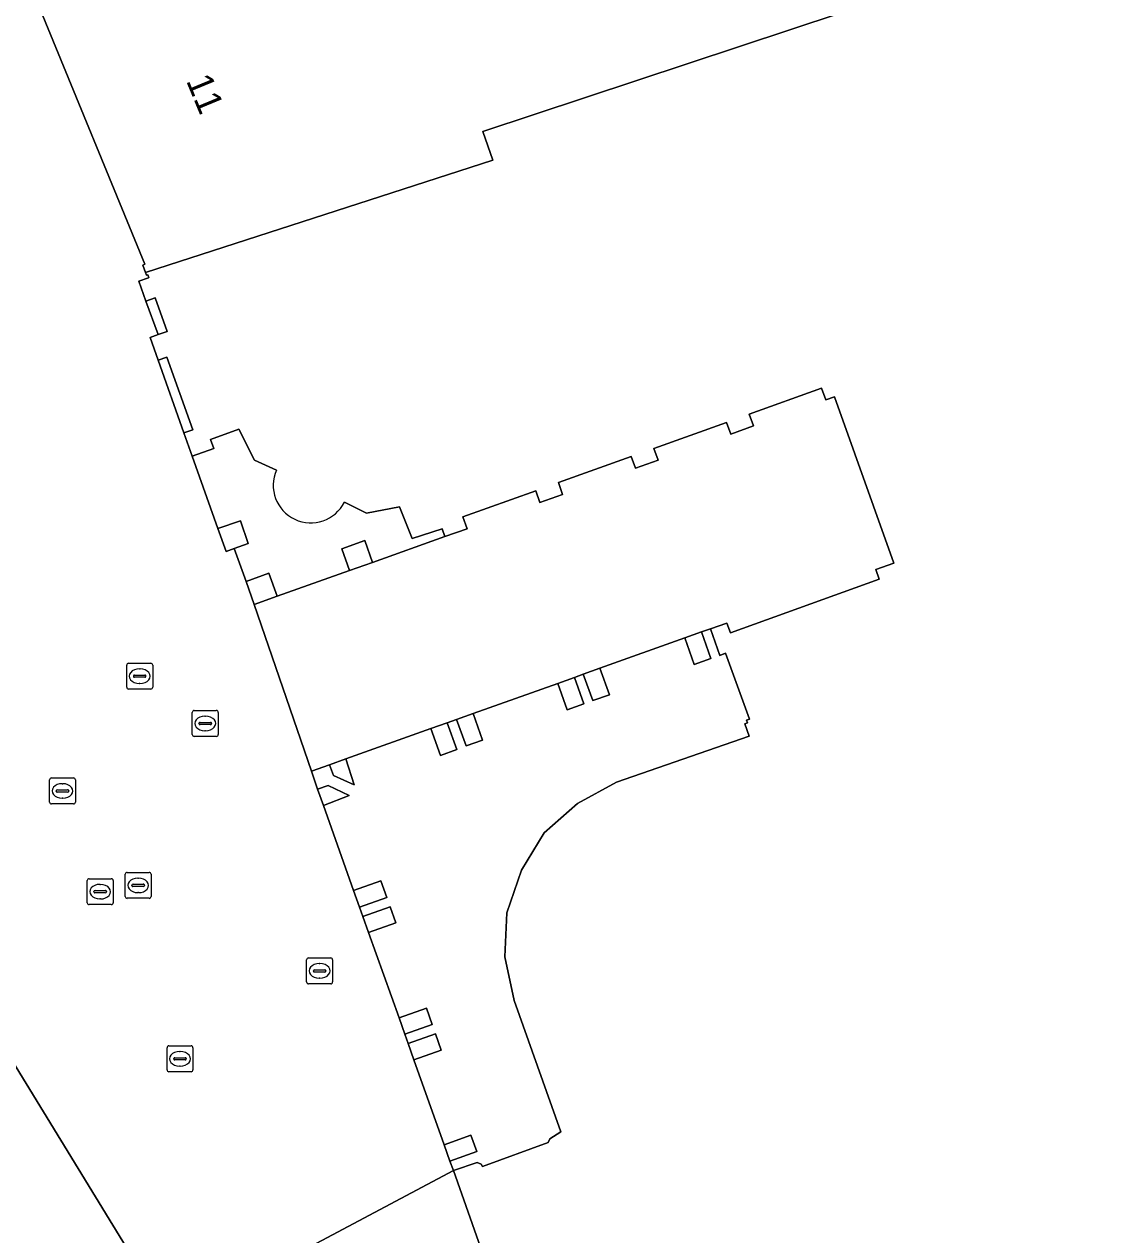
# Model space of a CAD drawing. Extents: x 161087 to 161926, y 382572 to 383873.
# Drawn here: x 161375.73 to 161417.11, y 383301.6 to 383348.25 of the extents above; entities that cross this region are included whole.
import ezdxf

# ---------------------------------------------------------------- set-up
doc = ezdxf.new("R2010")
doc.units = 0
for name, color, linetype in [('IMGEO_Brandkraan', 7, 'Continuous'), ('IMGEO_Kolk', 7, 'Continuous'), ('IMGEO_Pand', 7, 'Continuous'), ('IMGEO_Pand_nummerreeks', 7, 'Continuous'), ('IMGEO_Pand_overbouw', 7, 'Continuous'), ('IMGEO_Rioolput', 7, 'Continuous'), ('IMGEO_Voetgangersgebied_open', 7, 'Continuous'), ('IMGEO_Voetpad_open', 7, 'Continuous')]:
    doc.layers.add(name, color=color, linetype=linetype)

msp = doc.modelspace()

# ---------------------------------------------------------------- linework, layer by layer
at = {"layer": 'IMGEO_Brandkraan'}
for p, q in [((161379.755, 383323.627), (161380.607, 383323.627)), ((161379.68, 383322.701), (161379.68, 383323.553)), ((161379.982, 383323.17), (161380.38, 383323.17)), ((161380.168, 383323.407), (161380.193, 383323.407)), ((161380.681, 383323.553), (161380.681, 383322.701)), ((161379.939, 383323.121), (161379.939, 383323.133)), ((161380.377, 383323.084), (161379.979, 383323.084)), ((161380.191, 383322.847), (161380.166, 383322.847)), ((161380.423, 383323.133), (161380.423, 383323.121)), ((161380.607, 383322.627), (161379.755, 383322.627))]:
    msp.add_line(p, q, dxfattribs=at)
for points in [[(161379.755, 383323.627), (161380.607, 383323.627)], [(161379.68, 383322.701), (161379.68, 383323.553)], [(161380.681, 383323.553), (161380.681, 383322.701)], [(161380.607, 383322.627), (161379.755, 383322.627)]]:
    msp.add_lwpolyline(points, dxfattribs=at)
for centre, radius, start, end in [((161379.757, 383323.551), 0.0765, 91.552, 178.448), ((161379.757, 383323.551), 0.0765, 91.552, 178.448), ((161380.605, 383323.551), 0.0765, 1.552, 88.448), ((161380.605, 383323.551), 0.0765, 1.552, 88.448), ((161379.979, 383323.13), 0.0403, 85.8775, 175.7526), ((161380.384, 383323.132), 0.0386, 1.7309, 96.639), ((161379.757, 383322.703), 0.0765, 181.552, 268.448), ((161379.757, 383322.703), 0.0765, 181.552, 268.448), ((161379.976, 383323.12), 0.0366, 178.938, 274.7102), ((161380.38, 383323.127), 0.043, 264.8664, 352.4533), ((161380.605, 383322.703), 0.0765, 271.552, 358.448), ((161380.605, 383322.703), 0.0765, 271.552, 358.448)]:
    msp.add_arc(centre, radius, start, end, dxfattribs=at)
for centre, major_axis, ratio, start_param, end_param in [((161380.167, 383323.127), (-0.387, 0.002), 0.722429, 4.712389, 7.853982), ((161380.192, 383323.127), (-0.39, 0.002), 0.717154, 1.570796, 4.712389)]:
    msp.add_ellipse(centre, major_axis=major_axis, ratio=ratio, start_param=start_param, end_param=end_param, dxfattribs=at)
at = {"layer": 'IMGEO_Kolk'}
for p, q in [((161382.282, 383321.804), (161383.134, 383321.804)), ((161382.207, 383320.878), (161382.207, 383321.73)), ((161382.466, 383321.298), (161382.466, 383321.31)), ((161382.509, 383321.347), (161382.907, 383321.347)), ((161382.695, 383321.584), (161382.72, 383321.584)), ((161382.95, 383321.31), (161382.95, 383321.298)), ((161383.208, 383321.73), (161383.208, 383320.878)), ((161382.904, 383321.261), (161382.506, 383321.261)), ((161382.718, 383321.024), (161382.693, 383321.024)), ((161383.134, 383320.804), (161382.282, 383320.804)), ((161386.615, 383311.342), (161386.615, 383312.194)), ((161386.69, 383312.268), (161387.542, 383312.268)), ((161387.103, 383312.048), (161387.128, 383312.048)), ((161387.616, 383312.194), (161387.616, 383311.342)), ((161386.874, 383311.762), (161386.874, 383311.774)), ((161387.312, 383311.725), (161386.914, 383311.725)), ((161386.917, 383311.811), (161387.315, 383311.811)), ((161387.358, 383311.774), (161387.358, 383311.762)), ((161387.542, 383311.268), (161386.69, 383311.268)), ((161387.126, 383311.488), (161387.101, 383311.488)), ((161381.233, 383307.954), (161381.233, 383308.806)), ((161381.308, 383308.88), (161382.16, 383308.88)), ((161382.234, 383308.806), (161382.234, 383307.954)), ((161381.492, 383308.374), (161381.492, 383308.386)), ((161381.93, 383308.337), (161381.532, 383308.337)), ((161381.535, 383308.423), (161381.933, 383308.423)), ((161381.721, 383308.66), (161381.746, 383308.66)), ((161381.976, 383308.386), (161381.976, 383308.374)), ((161382.16, 383307.88), (161381.308, 383307.88)), ((161381.744, 383308.1), (161381.719, 383308.1))]:
    msp.add_line(p, q, dxfattribs=at)
for points in [[(161382.282, 383321.804), (161383.134, 383321.804)], [(161382.207, 383320.878), (161382.207, 383321.73)], [(161383.208, 383321.73), (161383.208, 383320.878)], [(161383.134, 383320.804), (161382.282, 383320.804)], [(161386.615, 383311.342), (161386.615, 383312.194)], [(161386.69, 383312.268), (161387.542, 383312.268)], [(161387.616, 383312.194), (161387.616, 383311.342)], [(161387.542, 383311.268), (161386.69, 383311.268)], [(161381.233, 383307.954), (161381.233, 383308.806)], [(161381.308, 383308.88), (161382.16, 383308.88)], [(161382.234, 383308.806), (161382.234, 383307.954)], [(161382.16, 383307.88), (161381.308, 383307.88)]]:
    msp.add_lwpolyline(points, dxfattribs=at)
for centre, radius, start, end in [((161382.284, 383321.728), 0.0765, 91.552, 178.448), ((161382.284, 383321.728), 0.0765, 91.552, 178.448), ((161383.132, 383321.728), 0.0765, 1.552, 88.448), ((161383.132, 383321.728), 0.0765, 1.552, 88.448), ((161382.506, 383321.307), 0.0403, 85.8775, 175.7526), ((161382.503, 383321.297), 0.0366, 178.938, 274.7102), ((161382.907, 383321.304), 0.043, 264.8664, 352.4533), ((161382.911, 383321.309), 0.0386, 1.7309, 96.639), ((161382.284, 383320.88), 0.0765, 181.552, 268.448), ((161382.284, 383320.88), 0.0765, 181.552, 268.448), ((161383.132, 383320.88), 0.0765, 271.552, 358.448), ((161383.132, 383320.88), 0.0765, 271.552, 358.448), ((161386.692, 383312.192), 0.0765, 91.552, 178.448), ((161386.692, 383312.192), 0.0765, 91.552, 178.448), ((161387.54, 383312.192), 0.0765, 1.552, 88.448), ((161387.54, 383312.192), 0.0765, 1.552, 88.448), ((161386.914, 383311.771), 0.0403, 85.8775, 175.7526), ((161386.911, 383311.761), 0.0366, 178.938, 274.7102), ((161387.315, 383311.768), 0.043, 264.8664, 352.4533), ((161387.319, 383311.773), 0.0386, 1.7309, 96.639), ((161386.692, 383311.344), 0.0765, 181.552, 268.448), ((161386.692, 383311.344), 0.0765, 181.552, 268.448), ((161387.54, 383311.344), 0.0765, 271.552, 358.448), ((161387.54, 383311.344), 0.0765, 271.552, 358.448), ((161381.31, 383308.804), 0.0765, 91.552, 178.448), ((161381.31, 383308.804), 0.0765, 91.552, 178.448), ((161382.158, 383308.804), 0.0765, 1.552, 88.448), ((161382.158, 383308.804), 0.0765, 1.552, 88.448), ((161381.532, 383308.383), 0.0403, 85.8775, 175.7526), ((161381.529, 383308.373), 0.0366, 178.938, 274.7102), ((161381.933, 383308.38), 0.043, 264.8664, 352.4533), ((161381.937, 383308.385), 0.0386, 1.7309, 96.639), ((161381.31, 383307.956), 0.0765, 181.552, 268.448), ((161381.31, 383307.956), 0.0765, 181.552, 268.448), ((161382.158, 383307.956), 0.0765, 271.552, 358.448), ((161382.158, 383307.956), 0.0765, 271.552, 358.448)]:
    msp.add_arc(centre, radius, start, end, dxfattribs=at)
for centre, major_axis, ratio, start_param, end_param in [((161382.694, 383321.304), (-0.387, 0.002), 0.722429, 4.712389, 7.853982), ((161382.719, 383321.304), (-0.39, 0.002), 0.717154, 1.570796, 4.712389), ((161387.102, 383311.768), (-0.387, 0.002), 0.722429, 4.712389, 7.853982), ((161387.127, 383311.768), (-0.39, 0.002), 0.717154, 1.570796, 4.712389), ((161381.72, 383308.38), (-0.387, 0.002), 0.722429, 4.712389, 7.853982), ((161381.745, 383308.38), (-0.39, 0.002), 0.717154, 1.570796, 4.712389)]:
    msp.add_ellipse(centre, major_axis=major_axis, ratio=ratio, start_param=start_param, end_param=end_param, dxfattribs=at)
at = {"layer": 'IMGEO_Pand'}
for points in [[(161417.109, 383351.978), (161413.676, 383361.576), (161394.815, 383355.062), (161390.874, 383353.701), (161390.638, 383354.307), (161390.482, 383354.706), (161380.663, 383350.87), (161376.155, 383349.109), (161376.126, 383349.098), (161376.267, 383348.76), (161376.357, 383348.794), (161380.373, 383339), (161380.298, 383338.969), (161380.404, 383338.689), (161393.792, 383343.014), (161393.401, 383344.117)], [(161384.071, 383329.109), (161383.198, 383328.82), (161383.513, 383327.935), (161383.819, 383328.044), (161384.359, 383328.236)], [(161388.86, 383328.351), (161387.974, 383328.037), (161388.273, 383327.197), (161389.157, 383327.512)], [(161385.164, 383327.094), (161384.279, 383326.775), (161384.594, 383325.891), (161385.483, 383326.208)], [(161401.829, 383324.834), (161401.192, 383324.607), (161401.557, 383323.582), (161402.194, 383323.809)], [(161397.919, 383323.435), (161397.279, 383323.206), (161397.643, 383322.184), (161398.284, 383322.412)], [(161396.936, 383323.078), (161396.296, 383322.85), (161396.659, 383321.833), (161397.298, 383322.061)], [(161392.032, 383321.332), (161391.405, 383321.108), (161391.773, 383320.075), (161392.401, 383320.298)], [(161393.028, 383321.688), (161392.392, 383321.461), (161392.758, 383320.436), (161393.393, 383320.663)], [(161388.132, 383319.943), (161387.497, 383319.71), (161387.655, 383319.293), (161388.449, 383318.937)], [(161387.45, 383318.911), (161387.04, 383318.773), (161387.264, 383318.145), (161388.251, 383318.522)], [(161389.481, 383315.241), (161388.427, 383314.867), (161388.655, 383314.226), (161389.709, 383314.6)], [(161389.832, 383314.241), (161388.779, 383313.866), (161389, 383313.247), (161390.053, 383313.622)], [(161391.229, 383310.336), (161390.176, 383309.962), (161390.402, 383309.326), (161391.455, 383309.7)], [(161391.58, 383309.341), (161390.527, 383308.967), (161390.75, 383308.34), (161391.803, 383308.714)], [(161359.257, 383299.84), (161365.594, 383288.568), (161366.95, 383286.079), (161372.685, 383276.746), (161378.181, 383267.836), (161382.351, 383261.263), (161391.589, 383266.294), (161390.308, 383268.951), (161387.544, 383274.68), (161396.061, 383280.889), (161395.702, 383281.374), (161393.476, 383284.379), (161392.485, 383284.623), (161389.711, 383289.197), (161388.88, 383289.401), (161386.063, 383294.047), (161385.378, 383294.214), (161382.54, 383298.894), (161381.795, 383299.076), (161381.152, 383298.687), (161375.138, 383308.517), (161374.459, 383308.902)], [(161392.946, 383305.437), (161391.913, 383305.07), (161392.137, 383304.438), (161393.171, 383304.806)]]:
    msp.add_lwpolyline(points, close=True, dxfattribs=at)
for points in [[(161417.109, 383351.978), (161393.401, 383344.117), (161393.792, 383343.014), (161380.404, 383338.689), (161380.446, 383338.58), (161380.491, 383338.597), (161380.534, 383338.487), (161380.515, 383338.48), (161380.147, 383338.349), (161380.421, 383337.577), (161380.776, 383337.703), (161381.234, 383336.412), (161380.888, 383336.289), (161380.584, 383336.181), (161380.897, 383335.302), (161381.232, 383335.421), (161382.226, 383332.624), (161381.887, 383332.503), (161382.205, 383331.608), (161383.032, 383331.902), (161382.907, 383332.254), (161384.007, 383332.645), (161384.603, 383331.45), (161385.451, 383331.07)], [(161388.07, 383329.833), (161388.928, 383329.412), (161390.199, 383329.659), (161390.68, 383328.433), (161391.837, 383328.8), (161391.943, 383328.504), (161392.805, 383328.807), (161392.641, 383329.265), (161395.446, 383330.271), (161395.608, 383329.819), (161396.483, 383330.134), (161396.321, 383330.586), (161399.126, 383331.592), (161399.288, 383331.14), (161400.164, 383331.454), (161400.002, 383331.906), (161402.797, 383332.909), (161402.959, 383332.457), (161403.835, 383332.771), (161403.673, 383333.223), (161406.459, 383334.223), (161406.621, 383333.771), (161406.959, 383333.892), (161409.251, 383327.479), (161408.55, 383327.243), (161408.678, 383326.864), (161402.947, 383324.793), (161402.811, 383325.175), (161402.181, 383324.95), (161402.547, 383323.927), (161402.754, 383324.018), (161403.686, 383321.473), (161403.568, 383321.431), (161403.608, 383321.329), (161403.5, 383321.291), (161403.673, 383320.821), (161398.558, 383319.039), (161397.05, 383318.216), (161395.773, 383317.086), (161394.892, 383315.645), (161394.337, 383314.011), (161394.251, 383312.315), (161394.618, 383310.628), (161396.417, 383305.566), (161395.993, 383305.3), (161395.921, 383305.16), (161393.393, 383304.224), (161393.347, 383304.325), (161393.191, 383304.388), (161392.273, 383304.074), (161394.695, 383297.215)]]:
    msp.add_lwpolyline(points, dxfattribs=at)
msp.add_arc((161386.776, 383330.484), 1.449, 156.1332, 333.3024, dxfattribs=at)
at = {"layer": 'IMGEO_Pand_overbouw'}
for points in [[(161385.451, 383331.07), (161384.603, 383331.45), (161384.007, 383332.645), (161382.907, 383332.254), (161383.032, 383331.902), (161382.205, 383331.608), (161383.198, 383328.82), (161383.513, 383327.935), (161383.819, 383328.044), (161384.279, 383326.775), (161384.594, 383325.891), (161385.483, 383326.208), (161388.273, 383327.197), (161389.157, 383327.512), (161391.943, 383328.504)], [(161391.943, 383328.504), (161391.837, 383328.8), (161390.68, 383328.433), (161390.199, 383329.659), (161388.928, 383329.412), (161388.07, 383329.833)]]:
    msp.add_lwpolyline(points, dxfattribs=at)
msp.add_lwpolyline([(161394.892, 383315.645), (161395.773, 383317.086), (161397.05, 383318.216), (161398.558, 383319.039), (161403.673, 383320.821), (161403.5, 383321.291), (161403.608, 383321.329), (161403.568, 383321.431), (161403.686, 383321.473), (161402.754, 383324.018), (161402.547, 383323.927), (161402.181, 383324.95), (161401.829, 383324.834), (161401.192, 383324.607), (161397.919, 383323.435), (161397.279, 383323.206), (161396.936, 383323.078), (161396.296, 383322.85), (161393.028, 383321.688), (161392.392, 383321.461), (161392.032, 383321.332), (161391.405, 383321.108), (161388.132, 383319.943), (161387.497, 383319.71), (161386.797, 383319.467), (161387.04, 383318.773), (161387.264, 383318.145), (161388.427, 383314.867), (161388.655, 383314.226), (161388.779, 383313.866), (161389, 383313.247), (161390.176, 383309.962), (161390.402, 383309.326), (161390.527, 383308.967), (161390.75, 383308.34), (161391.913, 383305.07), (161392.137, 383304.438), (161392.273, 383304.074), (161393.191, 383304.388), (161393.347, 383304.325), (161393.393, 383304.224), (161395.921, 383305.16), (161395.993, 383305.3), (161396.417, 383305.566), (161394.618, 383310.628), (161394.251, 383312.315), (161394.337, 383314.011)], close=True, dxfattribs=at)
msp.add_arc((161386.776, 383330.484), 1.449, 156.1332, 333.3024, dxfattribs=at)
at = {"layer": 'IMGEO_Rioolput'}
for p, q in [((161376.704, 383318.277), (161376.704, 383319.129)), ((161376.779, 383319.203), (161377.631, 383319.203)), ((161377.192, 383318.983), (161377.217, 383318.983)), ((161377.705, 383319.129), (161377.705, 383318.277)), ((161376.963, 383318.697), (161376.963, 383318.709)), ((161377.401, 383318.66), (161377.003, 383318.66)), ((161377.006, 383318.746), (161377.404, 383318.746)), ((161377.447, 383318.709), (161377.447, 383318.697)), ((161377.631, 383318.203), (161376.779, 383318.203)), ((161377.215, 383318.423), (161377.19, 383318.423)), ((161378.158, 383314.396), (161378.158, 383315.248)), ((161378.233, 383315.322), (161379.085, 383315.322)), ((161379.159, 383315.248), (161379.159, 383314.396)), ((161379.621, 383314.639), (161379.621, 383315.491)), ((161379.696, 383315.565), (161380.548, 383315.565)), ((161380.109, 383315.345), (161380.134, 383315.345)), ((161380.622, 383315.491), (161380.622, 383314.639)), ((161378.417, 383314.816), (161378.417, 383314.828)), ((161378.855, 383314.779), (161378.457, 383314.779)), ((161378.46, 383314.865), (161378.858, 383314.865)), ((161378.646, 383315.102), (161378.671, 383315.102)), ((161378.901, 383314.828), (161378.901, 383314.816)), ((161379.88, 383315.059), (161379.88, 383315.071)), ((161380.318, 383315.022), (161379.92, 383315.022)), ((161379.923, 383315.108), (161380.321, 383315.108)), ((161380.132, 383314.785), (161380.107, 383314.785)), ((161380.364, 383315.071), (161380.364, 383315.059)), ((161379.085, 383314.322), (161378.233, 383314.322)), ((161378.669, 383314.542), (161378.644, 383314.542)), ((161380.548, 383314.565), (161379.696, 383314.565))]:
    msp.add_line(p, q, dxfattribs=at)
for points in [[(161376.704, 383318.277), (161376.704, 383319.129)], [(161376.779, 383319.203), (161377.631, 383319.203)], [(161377.705, 383319.129), (161377.705, 383318.277)], [(161377.631, 383318.203), (161376.779, 383318.203)], [(161378.158, 383314.396), (161378.158, 383315.248)], [(161378.233, 383315.322), (161379.085, 383315.322)], [(161379.159, 383315.248), (161379.159, 383314.396)], [(161379.621, 383314.639), (161379.621, 383315.491)], [(161379.696, 383315.565), (161380.548, 383315.565)], [(161380.622, 383315.491), (161380.622, 383314.639)], [(161379.085, 383314.322), (161378.233, 383314.322)], [(161380.548, 383314.565), (161379.696, 383314.565)]]:
    msp.add_lwpolyline(points, dxfattribs=at)
for centre, radius, start, end in [((161376.781, 383319.127), 0.0765, 91.552, 178.448), ((161376.781, 383319.127), 0.0765, 91.552, 178.448), ((161377.629, 383319.127), 0.0765, 1.552, 88.448), ((161377.629, 383319.127), 0.0765, 1.552, 88.448), ((161377.003, 383318.706), 0.0403, 85.8775, 175.7526), ((161377, 383318.696), 0.0366, 178.938, 274.7102), ((161377.404, 383318.703), 0.043, 264.8664, 352.4533), ((161377.408, 383318.708), 0.0386, 1.7309, 96.639), ((161376.781, 383318.279), 0.0765, 181.552, 268.448), ((161376.781, 383318.279), 0.0765, 181.552, 268.448), ((161377.629, 383318.279), 0.0765, 271.552, 358.448), ((161377.629, 383318.279), 0.0765, 271.552, 358.448), ((161378.235, 383315.246), 0.0765, 91.552, 178.448), ((161378.235, 383315.246), 0.0765, 91.552, 178.448), ((161379.083, 383315.246), 0.0765, 1.552, 88.448), ((161379.083, 383315.246), 0.0765, 1.552, 88.448), ((161379.698, 383315.489), 0.0765, 91.552, 178.448), ((161379.698, 383315.489), 0.0765, 91.552, 178.448), ((161380.546, 383315.489), 0.0765, 1.552, 88.448), ((161380.546, 383315.489), 0.0765, 1.552, 88.448), ((161378.457, 383314.825), 0.0403, 85.8775, 175.7526), ((161378.454, 383314.815), 0.0366, 178.938, 274.7102), ((161378.858, 383314.822), 0.043, 264.8664, 352.4533), ((161378.862, 383314.827), 0.0386, 1.7309, 96.639), ((161379.92, 383315.068), 0.0403, 85.8775, 175.7526), ((161379.917, 383315.058), 0.0366, 178.938, 274.7102), ((161380.321, 383315.065), 0.043, 264.8664, 352.4533), ((161380.325, 383315.07), 0.0386, 1.7309, 96.639), ((161378.235, 383314.398), 0.0765, 181.552, 268.448), ((161378.235, 383314.398), 0.0765, 181.552, 268.448), ((161379.083, 383314.398), 0.0765, 271.552, 358.448), ((161379.083, 383314.398), 0.0765, 271.552, 358.448), ((161379.698, 383314.641), 0.0765, 181.552, 268.448), ((161379.698, 383314.641), 0.0765, 181.552, 268.448), ((161380.546, 383314.641), 0.0765, 271.552, 358.448), ((161380.546, 383314.641), 0.0765, 271.552, 358.448)]:
    msp.add_arc(centre, radius, start, end, dxfattribs=at)
for centre, major_axis, ratio, start_param, end_param in [((161377.191, 383318.703), (-0.387, 0.002), 0.722429, 4.712389, 7.853982), ((161377.216, 383318.703), (-0.39, 0.002), 0.717154, 1.570796, 4.712389), ((161380.108, 383315.065), (-0.387, 0.002), 0.722429, 4.712389, 7.853982), ((161380.133, 383315.065), (-0.39, 0.002), 0.717154, 1.570796, 4.712389), ((161378.645, 383314.822), (-0.387, 0.002), 0.722429, 4.712389, 7.853982), ((161378.67, 383314.822), (-0.39, 0.002), 0.717154, 1.570796, 4.712389)]:
    msp.add_ellipse(centre, major_axis=major_axis, ratio=ratio, start_param=start_param, end_param=end_param, dxfattribs=at)
at = {"layer": 'IMGEO_Voetgangersgebied_open'}
for points in [[(161382.54, 383298.894), (161392.273, 383304.074), (161392.137, 383304.438), (161391.913, 383305.07), (161390.75, 383308.34), (161390.527, 383308.967), (161390.402, 383309.326), (161390.176, 383309.962), (161389, 383313.247), (161388.779, 383313.866), (161388.655, 383314.226), (161388.427, 383314.867), (161387.264, 383318.145), (161387.04, 383318.773), (161386.797, 383319.467), (161384.594, 383325.891), (161384.279, 383326.775), (161383.819, 383328.044), (161383.513, 383327.935), (161383.198, 383328.82), (161382.205, 383331.608), (161381.887, 383332.503), (161380.897, 383335.302), (161380.584, 383336.181), (161380.888, 383336.289), (161380.421, 383337.577), (161380.147, 383338.349), (161380.515, 383338.48), (161380.534, 383338.487), (161380.491, 383338.597), (161380.446, 383338.58), (161380.404, 383338.689), (161380.298, 383338.969), (161380.373, 383339), (161376.357, 383348.794)], [(161385.451, 383331.07), (161384.603, 383331.45), (161384.007, 383332.645), (161382.907, 383332.254), (161383.032, 383331.902), (161382.205, 383331.608), (161383.198, 383328.82), (161384.071, 383329.109), (161384.359, 383328.236), (161383.819, 383328.044), (161384.279, 383326.775), (161385.164, 383327.094), (161385.483, 383326.208), (161388.273, 383327.197), (161387.974, 383328.037), (161388.86, 383328.351), (161389.157, 383327.512), (161391.943, 383328.504), (161391.837, 383328.8), (161390.68, 383328.433), (161390.199, 383329.659), (161388.928, 383329.412), (161388.07, 383329.833)], [(161359.257, 383299.84), (161374.459, 383308.902), (161375.138, 383308.517), (161381.152, 383298.687)], [(161394.695, 383297.215), (161392.273, 383304.074), (161382.54, 383298.894)]]:
    msp.add_lwpolyline(points, dxfattribs=at)
for points in [[(161387.497, 383319.71), (161388.132, 383319.943), (161391.405, 383321.108), (161392.032, 383321.332), (161392.392, 383321.461), (161393.028, 383321.688), (161396.296, 383322.85), (161396.936, 383323.078), (161397.279, 383323.206), (161397.919, 383323.435), (161401.192, 383324.607), (161401.829, 383324.834), (161402.181, 383324.95), (161402.811, 383325.175), (161402.947, 383324.793), (161408.678, 383326.864), (161408.55, 383327.243), (161409.251, 383327.479), (161406.959, 383333.892), (161406.621, 383333.771), (161406.459, 383334.223), (161403.673, 383333.223), (161403.835, 383332.771), (161402.959, 383332.457), (161402.797, 383332.909), (161400.002, 383331.906), (161400.164, 383331.454), (161399.288, 383331.14), (161399.126, 383331.592), (161396.321, 383330.586), (161396.483, 383330.134), (161395.608, 383329.819), (161395.446, 383330.271), (161392.641, 383329.265), (161392.805, 383328.807), (161391.943, 383328.504), (161389.157, 383327.512), (161388.273, 383327.197), (161385.483, 383326.208), (161384.594, 383325.891), (161386.797, 383319.467)], [(161386.797, 383319.467), (161387.04, 383318.773), (161387.45, 383318.911), (161388.251, 383318.522), (161387.264, 383318.145), (161388.427, 383314.867), (161389.481, 383315.241), (161389.709, 383314.6), (161388.655, 383314.226), (161388.779, 383313.866), (161389.832, 383314.241), (161390.053, 383313.622), (161389, 383313.247), (161390.176, 383309.962), (161391.229, 383310.336), (161391.455, 383309.7), (161390.402, 383309.326), (161390.527, 383308.967), (161391.58, 383309.341), (161391.803, 383308.714), (161390.75, 383308.34), (161391.913, 383305.07), (161392.946, 383305.437), (161393.171, 383304.806), (161392.137, 383304.438), (161392.273, 383304.074), (161393.191, 383304.388), (161393.347, 383304.325), (161393.393, 383304.224), (161395.921, 383305.16), (161395.993, 383305.3), (161396.417, 383305.566), (161394.618, 383310.628), (161394.251, 383312.315), (161394.337, 383314.011), (161394.892, 383315.645), (161395.773, 383317.086), (161397.05, 383318.216), (161398.558, 383319.039), (161403.673, 383320.821), (161403.5, 383321.291), (161403.608, 383321.329), (161403.568, 383321.431), (161403.686, 383321.473), (161402.754, 383324.018), (161402.547, 383323.927), (161402.181, 383324.95), (161401.829, 383324.834), (161402.194, 383323.809), (161401.557, 383323.582), (161401.192, 383324.607), (161397.919, 383323.435), (161398.284, 383322.412), (161397.643, 383322.184), (161397.279, 383323.206), (161396.936, 383323.078), (161397.298, 383322.061), (161396.659, 383321.833), (161396.296, 383322.85), (161393.028, 383321.688), (161393.393, 383320.663), (161392.758, 383320.436), (161392.392, 383321.461), (161392.032, 383321.332), (161392.401, 383320.298), (161391.773, 383320.075), (161391.405, 383321.108), (161388.132, 383319.943), (161388.449, 383318.937), (161387.655, 383319.293), (161387.497, 383319.71)]]:
    msp.add_lwpolyline(points, close=True, dxfattribs=at)
msp.add_arc((161386.776, 383330.484), 1.449, 156.1332, 333.3024, dxfattribs=at)
at = {"layer": 'IMGEO_Voetpad_open'}
for points in [[(161380.888, 383336.289), (161381.234, 383336.412), (161380.776, 383337.703), (161380.421, 383337.577)], [(161381.887, 383332.503), (161382.226, 383332.624), (161381.232, 383335.421), (161380.897, 383335.302)]]:
    msp.add_lwpolyline(points, close=True, dxfattribs=at)

# ---------------------------------------------------------------- texts
at = {"layer": 'IMGEO_Pand_nummerreeks'}
msp.add_text('11', height=1, rotation=292.4884, dxfattribs=at).set_placement((161381.96, 383346.079))

doc.saveas('drawing.dxf')
